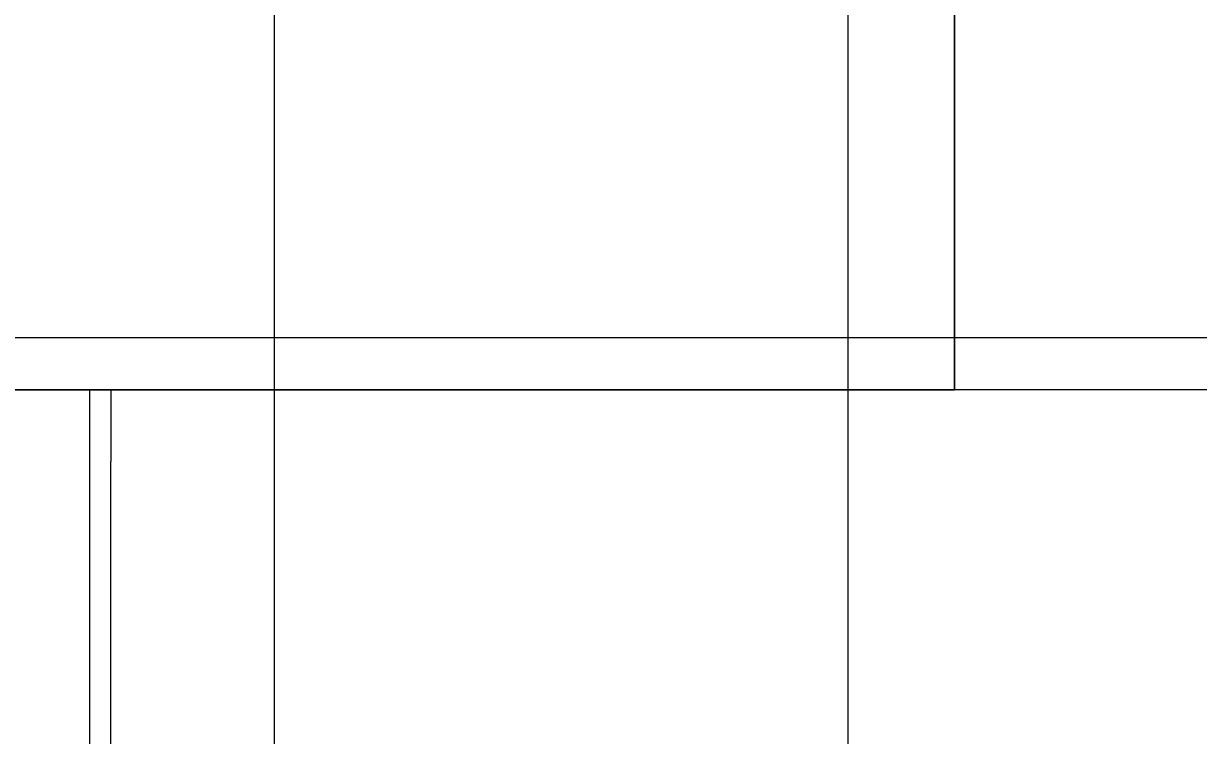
# Model space of a CAD drawing. Extents: x -264205 to -263659, y -1242401 to -1242060.
# Drawn here: x -263887.96 to -263871.58, y -1242239.58 to -1242229.65 of the extents above; entities that cross this region are included whole.
import ezdxf

# ---------------------------------------------------------------- set-up
doc = ezdxf.new("R2010")
doc.units = 0
for name, color, linetype in [('OBRUBNIKY_KOMUNIKACIE_PROJEKT', 7, 'Continuous'), ('OSI_STAVBY_KFA', 7, 'Continuous'), ('SITUACIA_DSP_2D', 7, 'Continuous')]:
    doc.layers.add(name, color=color, linetype=linetype)

msp = doc.modelspace()

# ---------------------------------------------------------------- linework, layer by layer
at = {"layer": 'OBRUBNIKY_KOMUNIKACIE_PROJEKT'}
msp.add_line((-263822.79, -1242234.757), (-263891.868, -1242234.757), dxfattribs=at)
at = {"layer": 'OSI_STAVBY_KFA'}
for p, q in [((-263884.468, -1242083.237), (-263884.468, -1242246.707)), ((-263876.468, -1242083.237), (-263876.468, -1242246.707)), ((-263792.653, -1242234.032), (-263911.523, -1242234.032))]:
    msp.add_line(p, q, dxfattribs=at)
at = {"layer": 'SITUACIA_DSP_2D'}
for p, q in [((-263874.98, -1242229.107), (-263874.98, -1242234.757)), ((-263874.98, -1242234.757), (-263874.98, -1242229.107)), ((-263874.98, -1242234.757), (-263891.868, -1242234.757)), ((-263891.868, -1242234.757), (-263874.98, -1242234.757)), ((-263822.79, -1242234.757), (-263891.868, -1242234.757)), ((-263887.043, -1242234.757), (-263887.043, -1242235.757)), ((-263886.743, -1242234.757), (-263886.743, -1242235.757)), ((-263887.043, -1242235.757), (-263887.043, -1242250.954)), ((-263886.743, -1242249.39), (-263886.743, -1242235.757))]:
    msp.add_line(p, q, dxfattribs=at)

doc.saveas('drawing.dxf')
